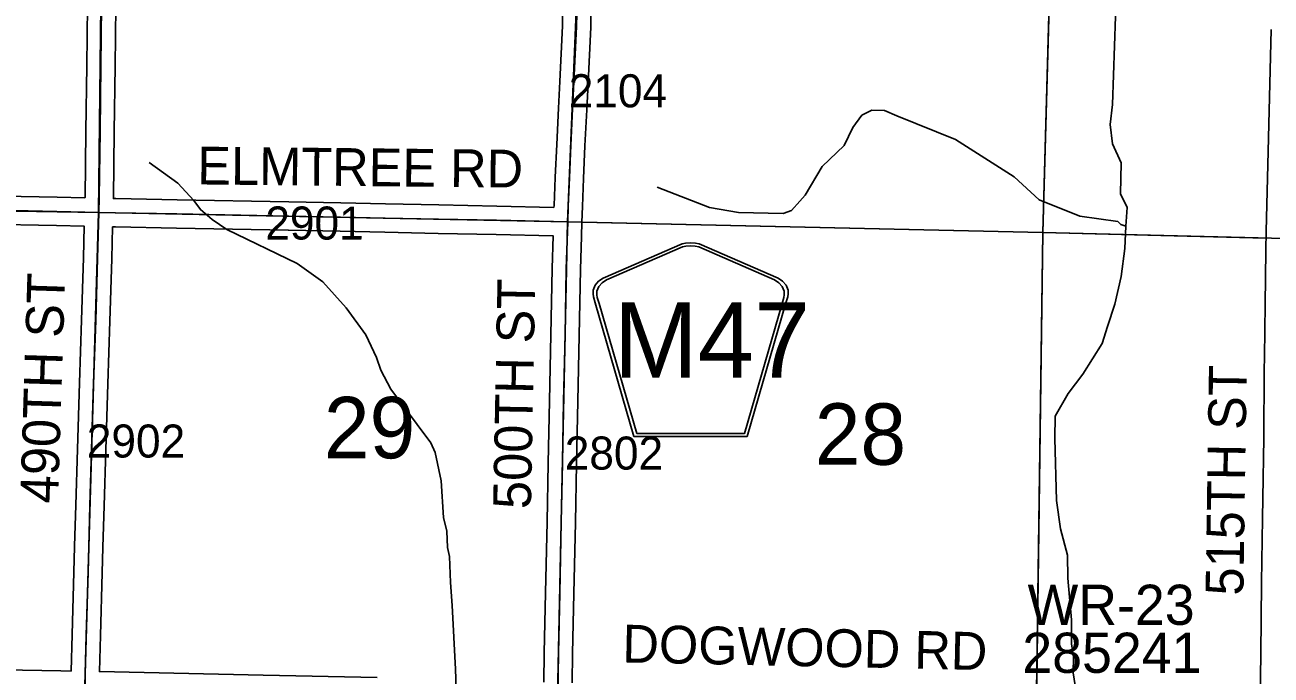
# Model space of a CAD drawing. Extents: x -132.8 to -73.3, y -60 to -26.
# Drawn here: x -91.298 to -88.66, y -50.114 to -48.737 of the extents above; entities that cross this region are included whole.
import ezdxf

# ---------------------------------------------------------------- set-up
doc = ezdxf.new("R2010")
doc.units = 0
for name, color, linetype in [('tdCoHydroRiver', 7, 'Continuous'), ('tdCoSecRdNmbr', 7, 'Continuous'), ('tdCoSecRdTxt', 7, 'Continuous'), ('tdCoSecRteBand', 7, 'Continuous'), ('tdCoSecRteCL', 7, 'Continuous'), ('tdCoSectLine', 7, 'Continuous'), ('tdCoSectLinePart', 7, 'Continuous'), ('tdCoSectNmbr', 7, 'Continuous'), ('tdCoShieldCoRteHrd', 7, 'Continuous'), ('tdCoStrucSecCoName', 7, 'Continuous'), ('tdCoStrucSecFHWANum', 7, 'Continuous'), ('tdCoSurfAsphalt', 7, 'Continuous'), ('tdCoSurfEarth', 7, 'Continuous'), ('tdCoSurfGravel', 7, 'Continuous')]:
    doc.layers.add(name, color=color, linetype=linetype)

msp = doc.modelspace()

# ---------------------------------------------------------------- linework, layer by layer
at = {"layer": 'tdCoHydroRiver'}
for points in [[(-88.9668, -49.163), (-88.9645, -49.1236), (-88.9781, -49.0949), (-88.9768, -49.0287), (-88.995, -48.9889), (-89.0005, -48.9478), (-88.995, -48.9053), (-88.987, -48.6562), (-88.9808, -48.579), (-88.9386, -48.3574), (-88.9331, -48.3181), (-88.93, -48.2377), (-88.9214, -48.2032), (-88.9108, -48.1419), (-88.9117, -48.1056), (-88.9171, -48.0613), (-88.9231, -48.0438), (-88.9303, -48.0106), (-88.9364, -47.9963), (-88.9423, -47.9772), (-88.9667, -47.931), (-88.9836, -47.9086), (-89.0176, -47.8685)], [(-88.9668, -49.163), (-88.9778, -49.1596), (-88.984, -49.1532), (-89.0642, -49.1421), (-89.1504, -49.1073), (-89.2031, -49.059), (-89.3278, -48.9793), (-89.4515, -48.9295), (-89.4781, -48.918), (-89.5049, -48.9175), (-89.5256, -48.9281), (-89.5451, -48.9545), (-89.5632, -48.992), (-89.6098, -49.0369), (-89.6457, -49.0977), (-89.657, -49.1101), (-89.6747, -49.1303), (-89.6922, -49.1362), (-89.7869, -49.1344), (-89.8482, -49.1237), (-89.9594, -49.0806)], [(-90.5232, -49.5081), (-90.5445, -49.4683), (-90.5534, -49.4413), (-90.5762, -49.3935), (-90.6177, -49.3359), (-90.6671, -49.2813), (-90.7216, -49.2424), (-90.8701, -49.1701), (-90.9013, -49.149), (-90.9261, -49.128), (-90.94, -49.1088), (-90.974, -49.0718), (-91.0347, -49.0281)], [(-88.9668, -49.163), (-88.9693, -49.2102), (-88.9768, -49.27), (-88.9905, -49.3281), (-89.0056, -49.3752), (-89.0174, -49.4112), (-89.0581, -49.4767), (-89.0888, -49.5171), (-89.1166, -49.5654), (-89.1175, -49.6128), (-89.1137, -49.7438), (-89.1054, -49.8039), (-89.0907, -49.8594), (-89.0901, -49.9083), (-89.0823, -49.9968), (-89.0817, -50.0472), (-89.0775, -50.0757), (-89.0782, -50.1088), (-89.0711, -50.1531)], [(-90.4386, -49.6218), (-90.5232, -49.5081)], [(-90.4386, -49.6218), (-90.4295, -49.6424), (-90.4165, -49.7026), (-90.4116, -49.78), (-90.4043, -49.8086), (-90.4034, -49.8433), (-90.399, -49.8623), (-90.3969, -49.9175), (-90.3931, -49.9665), (-90.3863, -50.1007), (-90.3843, -50.1639), (-90.4072, -50.206), (-90.4456, -50.311), (-90.4609, -50.3675), (-90.4733, -50.4382), (-90.4775, -50.4949), (-90.4845, -50.5311)]]:
    msp.add_lwpolyline(points, dxfattribs=at)
at = {"layer": 'tdCoSecRteBand'}
for points in [[(-91.1705, -49.1033), (-91.1705, -49.1031), (-91.1704, -49.1021), (-91.1687, -48.9617), (-91.1687, -48.9617), (-91.1687, -48.9617), (-91.1667, -48.8236), (-91.1653, -48.6969), (-91.1653, -48.6969), (-91.1653, -48.6968), (-91.1645, -48.6444), (-91.1638, -48.5518), (-91.1628, -48.4068), (-91.1628, -48.4067), (-91.1628, -48.4067), (-91.1616, -48.2694), (-91.1616, -48.2693), (-91.1616, -48.2693), (-91.1605, -48.1593), (-91.1726, -48.1591), (-91.1727, -48.1591), (-91.1728, -48.1591), (-91.3138, -48.1554)], [(-90.1777, -49.1235), (-90.1777, -49.1233), (-90.1776, -49.1196), (-90.1776, -49.1194), (-90.1776, -49.1192), (-90.1751, -49.0598), (-90.1751, -49.0597), (-90.1751, -49.0596), (-90.1719, -48.9903), (-90.1719, -48.9903), (-90.1719, -48.9903), (-90.1682, -48.9136), (-90.1682, -48.9135), (-90.1682, -48.9135), (-90.1652, -48.8566), (-90.1598, -48.7392), (-90.158, -48.6555)], [(-91.1053, -48.6976), (-91.1067, -48.8243), (-91.1067, -48.8244), (-91.1067, -48.8244), (-91.1087, -48.9625), (-91.1104, -49.103), (-91.1104, -49.1032), (-91.1104, -49.1035), (-91.1105, -49.1046), (-91.1049, -49.1047), (-90.9755, -49.1072), (-90.9755, -49.1072), (-90.9755, -49.1072), (-90.7388, -49.1119), (-90.6291, -49.1138), (-90.629, -49.1138), (-90.6289, -49.1138), (-90.5343, -49.116), (-90.4216, -49.1183), (-90.4216, -49.1183), (-90.4216, -49.1183), (-90.2988, -49.1207), (-90.2987, -49.1207), (-90.2987, -49.1207), (-90.1777, -49.1235)], [(-90.0987, -48.6865), (-90.0998, -48.7408), (-90.0999, -48.7412), (-90.0999, -48.7416), (-90.1053, -48.8595), (-90.1053, -48.8595), (-90.1053, -48.8596), (-90.1083, -48.9165), (-90.112, -48.9932), (-90.1152, -49.0623), (-90.1176, -49.1215), (-90.1186, -49.155), (-90.1193, -49.1849), (-90.1195, -49.1849), (-90.1215, -49.2546), (-90.1243, -49.3943), (-90.1243, -49.3943), (-90.1243, -49.3943), (-90.1272, -49.5339), (-90.1299, -49.6661), (-90.1324, -49.7906), (-90.1354, -49.9408), (-90.1354, -49.9408), (-90.1354, -49.9408), (-90.1381, -50.068), (-90.1392, -50.13)], [(-88.6825, -50.1638), (-88.6811, -50.0692), (-88.6796, -49.9179), (-88.6796, -49.9178), (-88.6796, -49.9178), (-88.6779, -49.7817), (-88.6779, -49.7816), (-88.6779, -49.7815), (-88.6771, -49.7394), (-88.6751, -49.6115), (-88.6739, -49.4703), (-88.6739, -49.4703), (-88.6739, -49.4702), (-88.6739, -49.4686), (-88.6742, -49.4686), (-88.6735, -49.4388), (-88.6722, -49.3289), (-88.6722, -49.3289), (-88.6722, -49.3289), (-88.6707, -49.2147), (-88.6707, -49.2146), (-88.6707, -49.2145), (-88.67, -49.1736), (-88.67, -49.1735), (-88.67, -49.1734), (-88.6665, -49.0336), (-88.6665, -49.0335), (-88.6665, -49.0335), (-88.6626, -48.8903), (-88.6591, -48.747)], [(-91.3824, -49.0988), (-91.2297, -49.102), (-91.2297, -49.102), (-91.2297, -49.102), (-91.1706, -49.1033), (-91.1705, -49.1033)], [(-91.1999, -50.1051), (-91.1978, -50.0279), (-91.1978, -50.0278), (-91.1978, -50.0278), (-91.1939, -49.8957), (-91.1926, -49.8411), (-91.1926, -49.841), (-91.1926, -49.8409), (-91.1902, -49.7536), (-91.1902, -49.7536), (-91.1902, -49.7536), (-91.1867, -49.635), (-91.1867, -49.6349), (-91.1867, -49.6349), (-91.1823, -49.4948), (-91.1823, -49.4948), (-91.1823, -49.4947), (-91.1778, -49.3621), (-91.1739, -49.2305), (-91.1721, -49.1633), (-91.231, -49.162), (-91.3835, -49.1588)], [(-90.1992, -50.1288), (-90.1981, -50.0669), (-90.1981, -50.0668), (-90.1981, -50.0668), (-90.1953, -49.9396), (-90.1924, -49.7894), (-90.1924, -49.7894), (-90.1899, -49.6649), (-90.1899, -49.6649), (-90.1899, -49.6649), (-90.1872, -49.5327), (-90.1872, -49.5327), (-90.1872, -49.5326), (-90.1842, -49.3931), (-90.1815, -49.2533), (-90.1815, -49.2531), (-90.1815, -49.253), (-90.1795, -49.1835), (-90.3, -49.1807), (-90.4228, -49.1783), (-90.5355, -49.176), (-90.5356, -49.176), (-90.5356, -49.176), (-90.6302, -49.1738), (-90.7399, -49.1718), (-90.7399, -49.1718), (-90.7399, -49.1718), (-90.9767, -49.1672), (-91.1061, -49.1647), (-91.1062, -49.1647), (-91.1062, -49.1647), (-91.1121, -49.1646), (-91.1139, -49.2322), (-91.1139, -49.2322), (-91.1139, -49.2323), (-91.1178, -49.364), (-91.1178, -49.364), (-91.1178, -49.3641), (-91.1223, -49.4967), (-91.1267, -49.6367), (-91.1302, -49.7553), (-91.1326, -49.8425), (-91.1339, -49.8972), (-91.1339, -49.8973), (-91.1339, -49.8974), (-91.1378, -50.0295), (-91.1399, -50.1063), (-90.793, -50.1135), (-90.793, -50.1135), (-90.793, -50.1135), (-90.552, -50.1187)], [(-91.6685, -50.0967), (-91.2214, -50.1046), (-91.2214, -50.1046), (-91.2214, -50.1046), (-91.1999, -50.1051)]]:
    msp.add_lwpolyline(points, dxfattribs=at)
at = {"layer": 'tdCoSecRteCL'}
for points in [[(-91.1413, -49.1339), (-91.1404, -49.1027), (-91.1387, -48.9621), (-91.1367, -48.824), (-91.1353, -48.6972), (-91.1345, -48.6447), (-91.1338, -48.552), (-91.1328, -48.407), (-91.1316, -48.2696), (-91.1303, -48.1402), (-91.1305, -48.1298)], [(-90.1486, -49.1542), (-90.1476, -49.1205), (-90.1451, -49.061), (-90.1419, -48.9917), (-90.1382, -48.915), (-90.1353, -48.8581), (-90.1298, -48.7402), (-90.128, -48.6558)], [(-92.1029, -49.1189), (-91.9869, -49.1189), (-91.8597, -49.1192), (-91.7657, -49.1209), (-91.7359, -49.1204), (-91.653, -49.1229), (-91.5709, -49.1243), (-91.4441, -49.1278), (-91.383, -49.1288), (-91.2303, -49.132), (-91.1413, -49.1339)], [(-91.1703, -50.1357), (-91.17, -50.1108), (-91.1678, -50.0287), (-91.1639, -49.8965), (-91.1626, -49.8417), (-91.1602, -49.7544), (-91.1567, -49.6358), (-91.1523, -49.4958), (-91.1478, -49.3631), (-91.1439, -49.2314), (-91.1413, -49.1339)], [(-91.1413, -49.1339), (-91.1056, -49.1347), (-90.9761, -49.1372), (-90.7393, -49.1418), (-90.6296, -49.1438), (-90.5349, -49.146), (-90.4222, -49.1483), (-90.2994, -49.1507), (-90.1486, -49.1542)], [(-90.1697, -50.1594), (-90.1681, -50.0674), (-90.1654, -49.9402), (-90.1624, -49.79), (-90.1599, -49.6655), (-90.1572, -49.5333), (-90.1543, -49.3937), (-90.1515, -49.2539), (-90.1486, -49.1542)]]:
    msp.add_lwpolyline(points, dxfattribs=at)
at = {"layer": 'tdCoSectLine'}
for points in [[(-91.1417, -49.1339), (-91.1309, -48.1298)], [(-90.149, -49.1542), (-90.1284, -48.6558), (-90.1398, -48.1499)], [(-89.1429, -49.1766), (-89.1145, -48.1689)], [(-92.1033, -49.1189), (-91.1417, -49.1339)], [(-91.1706, -50.1357), (-91.1417, -49.1339)], [(-91.1417, -49.1339), (-90.149, -49.1542)], [(-90.1701, -50.1594), (-90.149, -49.1542)], [(-90.149, -49.1542), (-89.1429, -49.1766)], [(-89.1563, -50.179), (-89.1429, -49.1766)], [(-89.1429, -49.1766), (-88.1453, -49.2015)]]:
    msp.add_lwpolyline(points, dxfattribs=at)
at = {"layer": 'tdCoSectLinePart'}
for points in [[(-89.1429, -49.1766), (-89.1263, -48.5876)], [(-90.119, -49.1549), (-89.1429, -49.1766)], [(-89.1559, -50.1491), (-89.1429, -49.1766)], [(-89.1429, -49.1766), (-88.6704, -49.1884)]]:
    msp.add_lwpolyline(points, dxfattribs=at)
at = {"layer": 'tdCoShieldCoRteHrd'}
for points in [[(-90.0083, -49.6084), (-90.0902, -49.3255), (-90.0941, -49.3124), (-90.0948, -49.3065), (-90.0948, -49.2986), (-90.0906, -49.2883), (-90.0833, -49.2798), (-90.0737, -49.2732), (-89.9065, -49.2008), (-89.8989, -49.1992), (-89.8885, -49.1983), (-89.8781, -49.1992), (-89.8706, -49.2008), (-89.7033, -49.2732), (-89.6937, -49.2798), (-89.6864, -49.2883), (-89.6822, -49.2986), (-89.6822, -49.3065), (-89.6829, -49.3124), (-89.6868, -49.3255), (-89.7688, -49.6084)], [(-90.0024, -49.6021), (-90.0821, -49.3268), (-90.0859, -49.3142), (-90.0866, -49.3085), (-90.0866, -49.301), (-90.0825, -49.2911), (-90.0755, -49.283), (-90.0663, -49.2766), (-89.9057, -49.2071), (-89.8985, -49.2055), (-89.8885, -49.2047), (-89.8785, -49.2055), (-89.8713, -49.2071), (-89.7107, -49.2766), (-89.7015, -49.283), (-89.6945, -49.2911), (-89.6905, -49.301), (-89.6905, -49.3085), (-89.6912, -49.3142), (-89.6949, -49.3268), (-89.7746, -49.6021)]]:
    msp.add_lwpolyline(points, close=True, dxfattribs=at)
at = {"layer": 'tdCoSurfAsphalt'}
msp.add_lwpolyline([(-90.1697, -50.1594), (-90.1681, -50.0674), (-90.1654, -49.9402), (-90.1624, -49.79), (-90.1599, -49.6655), (-90.1572, -49.5333), (-90.1543, -49.3937), (-90.1515, -49.2539), (-90.1486, -49.1542), (-90.1476, -49.1205), (-90.1451, -49.061), (-90.1419, -48.9917), (-90.1382, -48.915), (-90.1353, -48.8581), (-90.1298, -48.7402), (-90.128, -48.6558)], dxfattribs=at)
at = {"layer": 'tdCoSurfEarth'}
msp.add_lwpolyline([(-92.1029, -49.1189), (-91.9869, -49.1189), (-91.8597, -49.1192), (-91.7657, -49.1209), (-91.7359, -49.1204), (-91.653, -49.1229), (-91.5709, -49.1243), (-91.4441, -49.1278), (-91.383, -49.1288), (-91.2303, -49.132), (-91.1413, -49.1339)], dxfattribs=at)
at = {"layer": 'tdCoSurfGravel'}
for points in [[(-91.1703, -50.1357), (-91.17, -50.1108), (-91.1678, -50.0287), (-91.1639, -49.8965), (-91.1626, -49.8417), (-91.1602, -49.7544), (-91.1567, -49.6358), (-91.1523, -49.4958), (-91.1478, -49.3631), (-91.1439, -49.2314), (-91.1413, -49.1339), (-91.1404, -49.1027), (-91.1387, -48.9621), (-91.1367, -48.824), (-91.1353, -48.6972)], [(-91.1413, -49.1339), (-91.1056, -49.1347), (-90.9761, -49.1372), (-90.7393, -49.1418), (-90.6296, -49.1438), (-90.5349, -49.146), (-90.4222, -49.1483), (-90.2994, -49.1507), (-90.1486, -49.1542)]]:
    msp.add_lwpolyline(points, dxfattribs=at)

# ---------------------------------------------------------------- texts
at = {"layer": 'tdCoSecRdNmbr'}
for s, rotation, p in [('2104', 359.9324, (-90.1464, -48.9114)), ('2901', 359.9313, (-90.7888, -49.1914)), ('2902', 359.9317, (-91.1667, -49.6529)), ('2802', 359.9324, (-90.1549, -49.6784))]:
    msp.add_text(s, height=0.07, rotation=rotation, dxfattribs=at).set_placement(p)
at = {"layer": 'tdCoSecRdTxt'}
for s, rotation, p in [('ELMTREE RD', 359.4222, (-90.9329, -49.0747)), ('490TH ST', 88.1803, (-91.2278, -49.7509)), ('500TH ST', 88.8933, (-90.2266, -49.7626)), ('515TH ST', 89.1356, (-88.7183, -49.9456)), ('DOGWOOD RD', 358.7836, (-90.0334, -50.0867))]:
    msp.add_text(s, height=0.08, rotation=rotation, dxfattribs=at).set_placement(p)
at = {"layer": 'tdCoSectNmbr'}
for s, rotation, p in [('29', 359.932, (-90.6648, -49.6545)), ('28', 359.9327, (-89.6256, -49.6682))]:
    msp.add_text(s, height=0.13, rotation=rotation, dxfattribs=at).set_placement(p)
at = {"layer": 'tdCoShieldCoRteHrd'}
msp.add_text('M47', height=0.16, dxfattribs=at).set_placement((-90.0514, -49.4841))
at = {"layer": 'tdCoStrucSecCoName'}
msp.add_text('WR-23', height=0.085, dxfattribs=at).set_placement((-89.175, -50.0072))
at = {"layer": 'tdCoStrucSecFHWANum'}
msp.add_text('285241', height=0.085, dxfattribs=at).set_placement((-89.1861, -50.1088))

doc.saveas('drawing.dxf')
